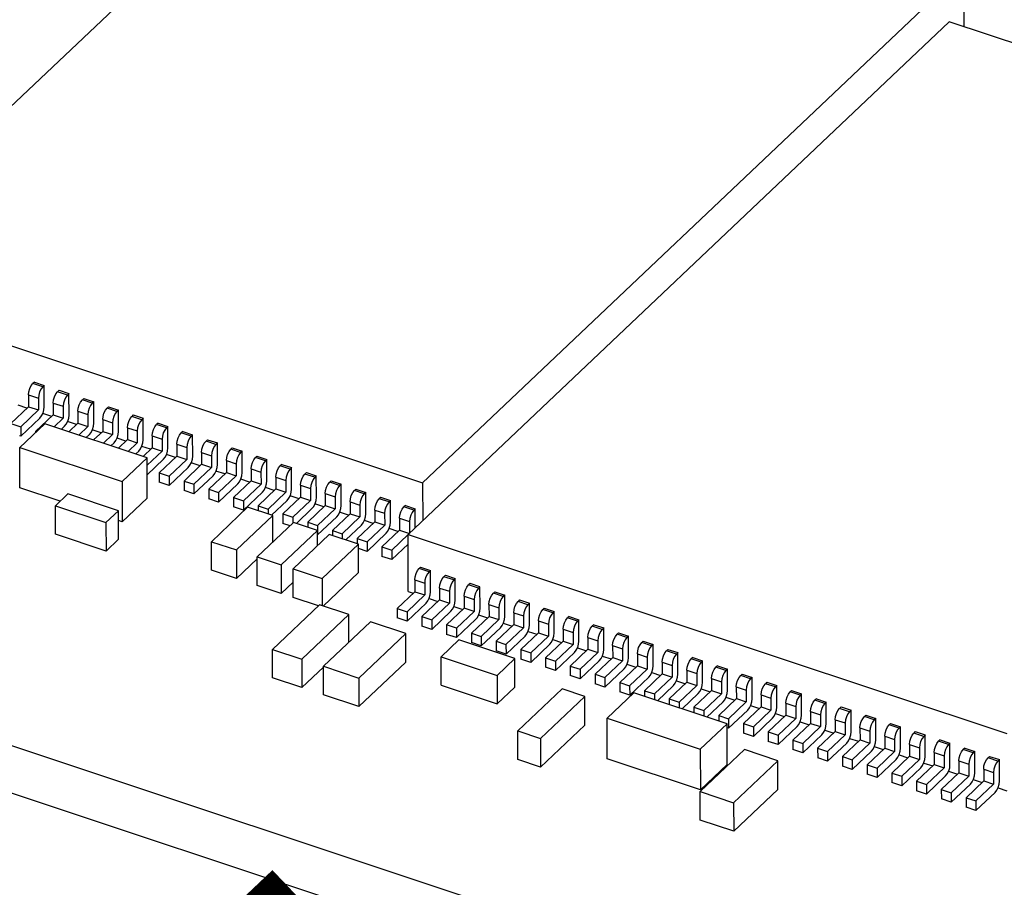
# Model space of a CAD drawing. Extents: x 0 to 1189, y 0 to 841.
# Tile 277 of 297: x 633.69 to 639.68, y 544.09 to 549.37. Entities that reach past the tile are written whole.
import ezdxf

# ---------------------------------------------------------------- set-up
doc = ezdxf.new("R2010")
doc.units = 0
doc.header["$LTSCALE"] = 65.395
doc.layers.get('0').update_dxf_attribs({"linetype": 'CONTINUOUS'})

msp = doc.modelspace()

# ---------------------------------------------------------------- linework, layer by layer
at = {"color": 7, "linetype": 'Continuous'}
for p, q in [((635.7947, 550.8789), (632.5047, 547.7608)), ((636.1453, 546.5495), (639.4354, 549.6676)), ((639.4354, 549.6676), (639.4361, 549.3239)), ((639.3477, 549.3534), (636.0577, 546.2353)), ((642.9883, 548.1421), (639.3477, 549.3534)), ((632.5047, 547.7608), (636.1453, 546.5495)), ((633.7838, 547.1617), (633.7749, 547.1532)), ((633.835, 547.1332), (633.7749, 547.1532)), ((633.7838, 547.1617), (633.844, 547.1417)), ((633.844, 547.1417), (633.835, 547.1332)), ((633.8443, 547.0114), (633.844, 547.1417)), ((633.9343, 547.1116), (633.9253, 547.1032)), ((633.9343, 547.1116), (633.9944, 547.0916)), ((633.7481, 547.0844), (633.7483, 547.012)), ((633.7481, 547.0844), (633.8083, 547.0644)), ((633.8083, 547.0644), (633.8085, 546.992)), ((633.9855, 547.0831), (633.9253, 547.1032)), ((633.9944, 547.0916), (633.9855, 547.0831)), ((633.9947, 546.9614), (633.9944, 547.0916)), ((634.0847, 547.0616), (634.0758, 547.0531)), ((634.1359, 547.0331), (634.0758, 547.0531)), ((634.0847, 547.0616), (634.1449, 547.0416)), ((633.7483, 547.012), (633.641, 546.9104)), ((633.7389, 547.0031), (633.6849, 547.0211)), ((633.8085, 546.992), (633.7012, 546.8903)), ((633.7483, 547.012), (633.8085, 546.992)), ((633.8986, 547.0343), (633.8987, 546.962)), ((633.8986, 547.0343), (633.9588, 547.0143)), ((633.9588, 547.0143), (633.9589, 546.942)), ((634.1449, 547.0416), (634.1359, 547.0331)), ((634.1451, 546.9113), (634.1449, 547.0416)), ((634.2351, 547.0115), (634.2262, 547.0031)), ((634.2864, 546.983), (634.2262, 547.0031)), ((634.2351, 547.0115), (634.2953, 546.9915)), ((634.2953, 546.9915), (634.2864, 546.983)), ((634.2956, 546.8613), (634.2953, 546.9915)), ((633.7013, 546.8325), (633.8175, 546.9426)), ((633.8987, 546.962), (633.7915, 546.8603)), ((633.8893, 546.9531), (633.8354, 546.971)), ((633.8987, 546.962), (633.9589, 546.942)), ((633.9589, 546.942), (633.9038, 546.8897)), ((634.049, 546.9843), (634.0492, 546.9119)), ((634.049, 546.9843), (634.1092, 546.9643)), ((634.1092, 546.9643), (634.1094, 546.8919)), ((634.1995, 546.9342), (634.1996, 546.8619)), ((634.1995, 546.9342), (634.2596, 546.9142)), ((634.3856, 546.9615), (634.3766, 546.953)), ((634.4368, 546.933), (634.3766, 546.953)), ((634.3856, 546.9615), (634.4457, 546.9415)), ((634.4457, 546.9415), (634.4368, 546.933)), ((634.446, 546.8112), (634.4457, 546.9415)), ((633.641, 546.9104), (633.7012, 546.8903)), ((633.8468, 546.9087), (633.6948, 546.7645)), ((633.7012, 546.8903), (633.7013, 546.8325)), ((634.47, 546.7013), (633.8468, 546.9087)), ((633.9491, 546.8746), (633.968, 546.8926)), ((634.0398, 546.903), (633.9858, 546.921)), ((634.0492, 546.9119), (633.994, 546.8597)), ((634.0492, 546.9119), (634.1094, 546.8919)), ((634.1094, 546.8919), (634.0542, 546.8396)), ((634.1902, 546.853), (634.1362, 546.8709)), ((634.2596, 546.9142), (634.2598, 546.8419)), ((634.3499, 546.8842), (634.3501, 546.8118)), ((634.3499, 546.8842), (634.4101, 546.8642)), ((634.536, 546.9114), (634.5271, 546.903)), ((634.5872, 546.8829), (634.5271, 546.903)), ((634.536, 546.9114), (634.5962, 546.8914)), ((634.5962, 546.8914), (634.5872, 546.8829)), ((634.5965, 546.7612), (634.5962, 546.8914)), ((633.7013, 546.8325), (633.6943, 546.8348)), ((633.7915, 546.8603), (633.7915, 546.8562)), ((633.7915, 546.8603), (633.7947, 546.8592)), ((634.0995, 546.8246), (634.1184, 546.8425)), ((634.1996, 546.8619), (634.1445, 546.8096)), ((634.1996, 546.8619), (634.2598, 546.8419)), ((634.2598, 546.8419), (634.2047, 546.7896)), ((634.3406, 546.8029), (634.2867, 546.8209)), ((634.3501, 546.8118), (634.2949, 546.7596)), ((634.3501, 546.8118), (634.4102, 546.7918)), ((634.4101, 546.8642), (634.4102, 546.7918)), ((634.5003, 546.8341), (634.5005, 546.7618)), ((634.5003, 546.8341), (634.5605, 546.8141)), ((634.5605, 546.8141), (634.5607, 546.7418)), ((634.6865, 546.8614), (634.6775, 546.8529)), ((634.7377, 546.8329), (634.6775, 546.8529)), ((634.6865, 546.8614), (634.7466, 546.8414)), ((634.7466, 546.8414), (634.7377, 546.8329)), ((634.7469, 546.7111), (634.7466, 546.8414)), ((634.8369, 546.8113), (634.828, 546.8029)), ((634.8369, 546.8113), (634.8971, 546.7913)), ((633.6953, 546.5185), (633.6948, 546.7645)), ((633.6948, 546.7645), (634.3179, 546.5572)), ((634.25, 546.7745), (634.2689, 546.7924)), ((634.4102, 546.7918), (634.3551, 546.7395)), ((634.4911, 546.7529), (634.4371, 546.7708)), ((634.5005, 546.7618), (634.4454, 546.7095)), ((634.5005, 546.7618), (634.5607, 546.7418)), ((634.6508, 546.7841), (634.6509, 546.7117)), ((634.6508, 546.7841), (634.711, 546.7641)), ((634.711, 546.7641), (634.7111, 546.6917)), ((634.8881, 546.7828), (634.828, 546.8029)), ((634.8971, 546.7913), (634.8881, 546.7828)), ((634.8973, 546.6611), (634.8971, 546.7913)), ((634.9873, 546.7613), (634.9784, 546.7528)), ((635.0386, 546.7328), (634.9784, 546.7528)), ((634.9873, 546.7613), (635.0475, 546.7413)), ((634.3179, 546.5572), (634.47, 546.7013)), ((634.4004, 546.7245), (634.4193, 546.7424)), ((634.4705, 546.4553), (634.47, 546.7013)), ((634.5607, 546.7418), (634.4701, 546.6559)), ((634.4702, 546.598), (634.5697, 546.6923)), ((634.6509, 546.7117), (634.5437, 546.61)), ((634.6415, 546.7028), (634.5876, 546.7208)), ((634.7111, 546.6917), (634.6038, 546.59)), ((634.6509, 546.7117), (634.7111, 546.6917)), ((634.8012, 546.734), (634.8014, 546.6617)), ((634.8012, 546.734), (634.8614, 546.714)), ((634.8614, 546.714), (634.8616, 546.6416)), ((635.0475, 546.7413), (635.0386, 546.7328)), ((635.0478, 546.611), (635.0475, 546.7413)), ((635.1378, 546.7112), (635.1288, 546.7028)), ((635.189, 546.6827), (635.1288, 546.7028)), ((635.1378, 546.7112), (635.1979, 546.6912)), ((635.1979, 546.6912), (635.189, 546.6827)), ((635.1982, 546.561), (635.1979, 546.6912)), ((634.604, 546.5321), (634.7202, 546.6423)), ((634.8014, 546.6617), (634.6941, 546.56)), ((634.792, 546.6528), (634.738, 546.6707)), ((634.8616, 546.6416), (634.7543, 546.54)), ((634.8014, 546.6617), (634.8616, 546.6416)), ((634.9517, 546.684), (634.9518, 546.6116)), ((634.9517, 546.684), (635.0118, 546.664)), ((635.0118, 546.664), (635.012, 546.5916)), ((635.1021, 546.6339), (635.1023, 546.5616)), ((635.1021, 546.6339), (635.1623, 546.6139)), ((635.2882, 546.6612), (635.2793, 546.6527)), ((635.3394, 546.6327), (635.2793, 546.6527)), ((635.2882, 546.6612), (635.3484, 546.6412)), ((635.3484, 546.6412), (635.3394, 546.6327)), ((635.3487, 546.5109), (635.3484, 546.6412)), ((634.5437, 546.61), (634.5438, 546.5522)), ((634.5437, 546.61), (634.6038, 546.59)), ((634.6038, 546.59), (634.604, 546.5321)), ((634.7544, 546.4821), (634.8706, 546.5922)), ((634.9518, 546.6116), (634.8445, 546.5099)), ((634.9424, 546.6027), (634.8884, 546.6207)), ((635.012, 546.5916), (634.9047, 546.4899)), ((634.9518, 546.6116), (635.012, 546.5916)), ((635.1623, 546.6139), (635.1624, 546.5415)), ((635.2525, 546.5839), (635.2527, 546.5115)), ((635.2525, 546.5839), (635.3127, 546.5638)), ((635.4386, 546.6111), (635.4297, 546.6026)), ((635.4899, 546.5826), (635.4297, 546.6026)), ((635.4386, 546.6111), (635.4988, 546.5911)), ((635.4988, 546.5911), (635.4899, 546.5826)), ((635.4991, 546.4609), (635.4988, 546.5911)), ((633.9414, 546.4367), (633.6953, 546.5185)), ((634.3179, 546.5572), (634.3185, 546.3112)), ((634.604, 546.5321), (634.5438, 546.5522)), ((634.6941, 546.56), (634.6942, 546.5021)), ((634.6941, 546.56), (634.7543, 546.54)), ((634.7543, 546.54), (634.7544, 546.4821)), ((634.9048, 546.432), (635.0211, 546.5422)), ((635.1023, 546.5616), (634.995, 546.4599)), ((635.0928, 546.5526), (635.0389, 546.5706)), ((635.1624, 546.5415), (635.0552, 546.4399)), ((635.1023, 546.5616), (635.1624, 546.5415)), ((635.2527, 546.5115), (635.1454, 546.4098)), ((635.2433, 546.5026), (635.1893, 546.5205)), ((635.2527, 546.5115), (635.3129, 546.4915)), ((635.3127, 546.5638), (635.3129, 546.4915)), ((635.403, 546.5338), (635.4031, 546.4615)), ((635.403, 546.5338), (635.4632, 546.5138)), ((635.4632, 546.5138), (635.4633, 546.4414)), ((635.5891, 546.5611), (635.5801, 546.5526)), ((635.6403, 546.5326), (635.5801, 546.5526)), ((635.5891, 546.5611), (635.6493, 546.541)), ((635.6493, 546.541), (635.6403, 546.5326)), ((635.6495, 546.4108), (635.6493, 546.541)), ((636.1453, 546.5495), (636.1458, 546.3188)), ((633.9883, 546.4812), (633.9129, 546.4098)), ((634.2947, 546.3793), (633.9883, 546.4812)), ((634.4705, 546.4553), (634.3185, 546.3112)), ((634.7544, 546.4821), (634.6942, 546.5021)), ((634.8445, 546.5099), (634.8447, 546.4521)), ((634.8445, 546.5099), (634.9047, 546.4899)), ((634.9048, 546.432), (634.8447, 546.4521)), ((634.9047, 546.4899), (634.9048, 546.432)), ((634.995, 546.4599), (634.9951, 546.402)), ((634.995, 546.4599), (635.0552, 546.4399)), ((635.0553, 546.382), (635.1715, 546.4921)), ((635.3129, 546.4915), (635.2056, 546.3898)), ((635.4031, 546.4615), (635.2959, 546.3598)), ((635.3937, 546.4525), (635.3398, 546.4705)), ((635.4031, 546.4615), (635.4633, 546.4414)), ((635.5534, 546.4838), (635.5536, 546.4114)), ((635.5534, 546.4838), (635.6136, 546.4637)), ((635.6136, 546.4637), (635.6138, 546.3914)), ((635.7395, 546.511), (635.7306, 546.5025)), ((635.7908, 546.4825), (635.7306, 546.5025)), ((635.7395, 546.511), (635.7997, 546.491)), ((635.7997, 546.491), (635.7908, 546.4825)), ((635.8, 546.3608), (635.7997, 546.491)), ((635.89, 546.461), (635.881, 546.4525)), ((635.9412, 546.4325), (635.881, 546.4525)), ((635.89, 546.461), (635.9501, 546.4409)), ((633.9133, 546.2361), (633.9129, 546.4098)), ((633.9129, 546.4098), (634.2193, 546.3078)), ((635.0812, 546.4004), (634.8604, 546.1911)), ((635.0553, 546.382), (634.9951, 546.402)), ((635.0552, 546.4399), (635.0553, 546.382)), ((635.2335, 546.3498), (635.0812, 546.4004)), ((635.1454, 546.4098), (635.1455, 546.379)), ((635.1454, 546.4098), (635.2056, 546.3898)), ((635.2268, 546.352), (635.3219, 546.4421)), ((635.4633, 546.4414), (635.356, 546.3398)), ((635.3773, 546.3019), (635.4724, 546.392)), ((635.5536, 546.4114), (635.4463, 546.3097)), ((635.5442, 546.4025), (635.4902, 546.4204)), ((635.5536, 546.4114), (635.6138, 546.3914)), ((635.7039, 546.4337), (635.704, 546.3614)), ((635.7039, 546.4337), (635.764, 546.4137)), ((635.764, 546.4137), (635.7642, 546.3413)), ((635.9501, 546.4409), (635.9412, 546.4325)), ((635.9504, 546.3107), (635.9501, 546.4409)), ((636.0404, 546.4109), (636.0315, 546.4024)), ((636.0916, 546.3824), (636.0315, 546.4024)), ((636.0404, 546.4109), (636.1006, 546.3909)), ((634.2193, 546.3078), (634.2947, 546.3793)), ((634.2951, 546.2056), (634.2947, 546.3793)), ((635.0126, 546.1405), (635.2335, 546.3498)), ((635.2056, 546.3898), (635.2057, 546.359)), ((635.2338, 546.1876), (635.2335, 546.3498)), ((635.2959, 546.3598), (635.296, 546.3019)), ((635.2959, 546.3598), (635.356, 546.3398)), ((635.356, 546.3398), (635.3561, 546.3035)), ((635.6138, 546.3914), (635.5065, 546.2897)), ((635.5066, 546.2318), (635.6228, 546.342)), ((635.704, 546.3614), (635.5967, 546.2597)), ((635.6946, 546.3524), (635.6406, 546.3704)), ((635.7642, 546.3413), (635.6569, 546.2397)), ((635.704, 546.3614), (635.7642, 546.3413)), ((635.8543, 546.3837), (635.8545, 546.3113)), ((635.8543, 546.3837), (635.9145, 546.3636)), ((635.9145, 546.3636), (635.9146, 546.2913)), ((636.0047, 546.3336), (636.0049, 546.2613)), ((636.0047, 546.3336), (636.0649, 546.3136)), ((636.1006, 546.3909), (636.0916, 546.3824)), ((636.1008, 546.2762), (636.1006, 546.3909)), ((634.2193, 546.3078), (634.2197, 546.1342)), ((634.3185, 546.3112), (634.2949, 546.3191)), ((635.3604, 546.3075), (635.1395, 546.0982)), ((635.3392, 546.2875), (635.296, 546.3019)), ((635.5054, 546.2593), (635.3604, 546.3075)), ((635.4463, 546.3097), (635.4464, 546.2789)), ((635.4463, 546.3097), (635.5065, 546.2897)), ((635.5065, 546.2897), (635.5066, 546.2318)), ((635.6782, 546.2018), (635.7733, 546.2919)), ((635.8545, 546.3113), (635.7472, 546.2096)), ((635.845, 546.3024), (635.7911, 546.3203)), ((635.9146, 546.2913), (635.8074, 546.1896)), ((635.8545, 546.3113), (635.9146, 546.2913)), ((636.0649, 546.3136), (636.0651, 546.2412)), ((634.2197, 546.1342), (633.9133, 546.2361)), ((635.2846, 546.05), (635.5054, 546.2593)), ((635.5779, 546.2352), (635.357, 546.0259)), ((635.5056, 546.1667), (635.5054, 546.2593)), ((635.7546, 546.1764), (635.5779, 546.2352)), ((635.5967, 546.2597), (635.5968, 546.2289)), ((635.5967, 546.2597), (635.6569, 546.2397)), ((635.6569, 546.2397), (635.657, 546.2089)), ((635.8075, 546.1317), (635.9237, 546.2419)), ((636.0049, 546.2613), (635.8976, 546.1596)), ((635.9955, 546.2523), (635.9415, 546.2703)), ((636.0582, 546.2347), (635.9578, 546.1396)), ((636.0049, 546.2613), (636.0651, 546.2412)), ((636.0584, 545.888), (636.0577, 546.2353)), ((636.0577, 546.2353), (639.6983, 545.024)), ((634.2951, 546.2056), (634.2197, 546.1342)), ((634.8608, 546.0174), (634.8604, 546.1911)), ((634.8604, 546.1911), (635.0126, 546.1405)), ((635.5338, 545.9671), (635.7546, 546.1764)), ((635.7472, 546.2096), (635.7472, 546.1788)), ((635.7472, 546.2096), (635.8074, 546.1896)), ((635.755, 546.0027), (635.7546, 546.1764)), ((635.8074, 546.1896), (635.8075, 546.1317)), ((635.8976, 546.1596), (635.8977, 546.1017)), ((635.8976, 546.1596), (635.9578, 546.1396)), ((635.9579, 546.0817), (636.0578, 546.1763)), ((635.0126, 546.1405), (635.013, 545.9668)), ((635.1399, 545.9246), (635.1395, 546.0982)), ((635.1395, 546.0982), (635.2846, 546.05)), ((635.8075, 546.1317), (635.7547, 546.1493)), ((635.9579, 546.0817), (635.8977, 546.1017)), ((635.9578, 546.1396), (635.9579, 546.0817)), ((635.1395, 546.0867), (635.013, 545.9668)), ((635.2846, 546.05), (635.2849, 545.8763)), ((636.1333, 546.0366), (636.1243, 546.0281)), ((636.1333, 546.0366), (636.1934, 546.0166)), ((635.013, 545.9668), (634.8608, 546.0174)), ((635.3574, 545.8522), (635.357, 546.0259)), ((635.357, 546.0259), (635.5338, 545.9671)), ((635.755, 546.0027), (635.5404, 545.7993)), ((636.1845, 546.0081), (636.1243, 546.0281)), ((636.1934, 546.0166), (636.1845, 546.0081)), ((636.1937, 545.8863), (636.1934, 546.0166)), ((636.2837, 545.9865), (636.2748, 545.9781)), ((636.3349, 545.9581), (636.2748, 545.9781)), ((636.2837, 545.9865), (636.3439, 545.9665)), ((630.6767, 545.9385), (639.658, 542.9504)), ((635.2849, 545.8763), (635.1399, 545.9246)), ((635.3572, 545.9448), (635.2849, 545.8763)), ((635.5338, 545.9671), (635.5341, 545.8014)), ((636.0976, 545.9593), (636.0977, 545.8869)), ((636.0976, 545.9593), (636.1578, 545.9393)), ((636.1578, 545.9393), (636.1579, 545.8669)), ((636.3439, 545.9665), (636.3349, 545.9581)), ((636.3442, 545.8363), (636.3439, 545.9665)), ((636.4341, 545.9365), (636.4252, 545.928)), ((636.4854, 545.908), (636.4252, 545.928)), ((636.4943, 545.9165), (636.4341, 545.9365)), ((636.4943, 545.9165), (636.4854, 545.908)), ((636.4946, 545.7862), (636.4943, 545.9165)), ((636.0977, 545.8869), (635.9905, 545.7853)), ((636.1579, 545.8669), (636.0506, 545.7652)), ((636.0584, 545.888), (636.0883, 545.878)), ((636.0977, 545.8869), (636.1579, 545.8669)), ((636.248, 545.9092), (636.2482, 545.8369)), ((636.248, 545.9092), (636.3082, 545.8892)), ((636.3082, 545.8892), (636.3084, 545.8169)), ((636.3985, 545.8592), (636.3986, 545.7868)), ((636.3985, 545.8592), (636.4586, 545.8392)), ((636.5846, 545.8864), (636.5756, 545.878)), ((636.6358, 545.8579), (636.5756, 545.878)), ((636.5846, 545.8864), (636.6448, 545.8664)), ((636.6448, 545.8664), (636.6358, 545.8579)), ((636.645, 545.7362), (636.6448, 545.8664)), ((635.5176, 545.8069), (635.2321, 545.5363)), ((635.5113, 545.801), (635.3574, 545.8522)), ((635.6959, 545.7476), (635.5176, 545.8069)), ((636.0508, 545.7074), (636.167, 545.8175)), ((636.2482, 545.8369), (636.1409, 545.7352)), ((636.1848, 545.8459), (636.2388, 545.828)), ((636.3084, 545.8169), (636.2011, 545.7152)), ((636.2482, 545.8369), (636.3084, 545.8169)), ((636.3352, 545.7959), (636.3892, 545.7779)), ((636.4586, 545.8392), (636.4588, 545.7668)), ((636.5489, 545.8091), (636.5491, 545.7368)), ((636.5489, 545.8091), (636.6091, 545.7891)), ((636.735, 545.8364), (636.7261, 545.8279)), ((636.7862, 545.8079), (636.7261, 545.8279)), ((636.735, 545.8364), (636.7952, 545.8164)), ((636.7952, 545.8164), (636.7862, 545.8079)), ((636.7955, 545.6861), (636.7952, 545.8164)), ((635.4104, 545.477), (635.6959, 545.7476)), ((635.6963, 545.5789), (635.6959, 545.7476)), ((635.9905, 545.7853), (635.9906, 545.7274)), ((635.9905, 545.7853), (636.0506, 545.7652)), ((636.0506, 545.7652), (636.0508, 545.7074)), ((636.1409, 545.7352), (636.141, 545.6773)), ((636.1409, 545.7352), (636.2011, 545.7152)), ((636.2012, 545.6573), (636.3174, 545.7675)), ((636.3986, 545.7868), (636.2913, 545.6852)), ((636.4588, 545.7668), (636.3515, 545.6651)), ((636.4588, 545.7668), (636.3986, 545.7868)), ((636.5491, 545.7368), (636.4418, 545.6351)), ((636.4857, 545.7458), (636.5397, 545.7279)), ((636.5491, 545.7368), (636.6092, 545.7168)), ((636.6091, 545.7891), (636.6092, 545.7168)), ((636.6993, 545.7591), (636.6995, 545.6867)), ((636.6993, 545.7591), (636.7595, 545.7391)), ((636.7595, 545.7391), (636.7597, 545.6667)), ((636.8855, 545.7863), (636.8765, 545.7779)), ((636.9367, 545.7578), (636.8765, 545.7779)), ((636.8855, 545.7863), (636.9456, 545.7663)), ((636.9456, 545.7663), (636.9367, 545.7578)), ((636.9459, 545.6361), (636.9456, 545.7663)), ((637.0359, 545.7363), (637.027, 545.7278)), ((637.0359, 545.7363), (637.0961, 545.7163)), ((635.8279, 545.7037), (635.5424, 545.4331)), ((636.0428, 545.6322), (635.8279, 545.7037)), ((636.0508, 545.7074), (635.9906, 545.7274)), ((636.2012, 545.6573), (636.141, 545.6773)), ((636.2011, 545.7152), (636.2012, 545.6573)), ((636.2913, 545.6852), (636.2915, 545.6273)), ((636.3515, 545.6651), (636.2913, 545.6852)), ((636.3516, 545.6073), (636.4679, 545.7174)), ((636.6092, 545.7168), (636.502, 545.6151)), ((636.6995, 545.6867), (636.5922, 545.5851)), ((636.6361, 545.6958), (636.6901, 545.6778)), ((636.6995, 545.6867), (636.7597, 545.6667)), ((636.8498, 545.709), (636.8499, 545.6367)), ((636.8498, 545.709), (636.91, 545.689)), ((636.91, 545.689), (636.9101, 545.6167)), ((637.0871, 545.7078), (637.027, 545.7278)), ((637.0961, 545.7163), (637.0871, 545.7078)), ((637.0964, 545.586), (637.0961, 545.7163)), ((637.1863, 545.6862), (637.1774, 545.6778)), ((637.2376, 545.6577), (637.1774, 545.6778)), ((637.1863, 545.6862), (637.2465, 545.6662)), ((639.6586, 542.6609), (630.6774, 545.649)), ((635.7573, 545.3616), (636.0428, 545.6322)), ((636.0432, 545.4585), (636.0428, 545.6322)), ((636.3516, 545.6073), (636.2915, 545.6273)), ((636.3515, 545.6651), (636.3516, 545.6073)), ((636.4418, 545.6351), (636.4419, 545.5772)), ((636.4418, 545.6351), (636.502, 545.6151)), ((636.502, 545.6151), (636.5021, 545.5572)), ((636.5021, 545.5572), (636.6183, 545.6674)), ((636.7597, 545.6667), (636.6524, 545.565)), ((636.6525, 545.5071), (636.7687, 545.6173)), ((636.8499, 545.6367), (636.7427, 545.535)), ((636.7866, 545.6457), (636.8405, 545.6278)), ((636.9101, 545.6167), (636.8028, 545.515)), ((636.8499, 545.6367), (636.9101, 545.6167)), ((637.0002, 545.659), (637.0004, 545.5866)), ((637.0002, 545.659), (637.0604, 545.639)), ((637.0604, 545.639), (637.0606, 545.5666)), ((637.2465, 545.6662), (637.2376, 545.6577)), ((637.2468, 545.536), (637.2465, 545.6662)), ((637.3368, 545.6362), (637.3278, 545.6277)), ((637.388, 545.6077), (637.3278, 545.6277)), ((637.3368, 545.6362), (637.3969, 545.6162)), ((637.3969, 545.6162), (637.388, 545.6077)), ((637.3972, 545.4859), (637.3969, 545.6162)), ((636.3657, 545.5937), (636.2579, 545.4916)), ((636.7068, 545.4802), (636.3657, 545.5937)), ((636.5021, 545.5572), (636.4419, 545.5772)), ((636.5922, 545.5851), (636.5923, 545.5272)), ((636.5922, 545.5851), (636.6524, 545.565)), ((636.6524, 545.565), (636.6525, 545.5071)), ((636.803, 545.4571), (636.9192, 545.5672)), ((637.0004, 545.5866), (636.8931, 545.4849)), ((636.937, 545.5957), (636.991, 545.5777)), ((637.0606, 545.5666), (636.9533, 545.4649)), ((637.0004, 545.5866), (637.0606, 545.5666)), ((637.1507, 545.6089), (637.1508, 545.5366)), ((637.1507, 545.6089), (637.2108, 545.5889)), ((637.2108, 545.5889), (637.211, 545.5166)), ((637.3011, 545.5589), (637.3013, 545.4865)), ((637.3011, 545.5589), (637.3613, 545.5389)), ((637.4872, 545.5861), (637.4783, 545.5777)), ((637.5384, 545.5576), (637.4783, 545.5777)), ((637.4872, 545.5861), (637.5474, 545.5661)), ((637.5474, 545.5661), (637.5384, 545.5576)), ((637.5477, 545.4359), (637.5474, 545.5661)), ((635.2325, 545.3627), (635.2321, 545.5363)), ((635.2321, 545.5363), (635.4104, 545.477)), ((636.6525, 545.5071), (636.5923, 545.5272)), ((636.7427, 545.535), (636.7428, 545.4771)), ((636.7427, 545.535), (636.8028, 545.515)), ((636.8028, 545.515), (636.803, 545.4571)), ((636.9534, 545.407), (637.0696, 545.5172)), ((637.1508, 545.5366), (637.0435, 545.4349)), ((637.0874, 545.5456), (637.1414, 545.5277)), ((637.211, 545.5166), (637.1037, 545.4149)), ((637.1508, 545.5366), (637.211, 545.5166)), ((637.2379, 545.4956), (637.2919, 545.4776)), ((637.3613, 545.5389), (637.3614, 545.4665)), ((637.4515, 545.5088), (637.4517, 545.4365)), ((637.4515, 545.5088), (637.5117, 545.4888)), ((637.6377, 545.5361), (637.6287, 545.5276)), ((637.6889, 545.5076), (637.6287, 545.5276)), ((637.6377, 545.5361), (637.6978, 545.5161)), ((637.6978, 545.5161), (637.6889, 545.5076)), ((637.6981, 545.3858), (637.6978, 545.5161)), ((635.4104, 545.477), (635.4108, 545.3034)), ((636.0432, 545.4585), (635.7577, 545.1879)), ((636.2583, 545.318), (636.2579, 545.4916)), ((636.2579, 545.4916), (636.5991, 545.3781)), ((636.5991, 545.3781), (636.7068, 545.4802)), ((636.7072, 545.3066), (636.7068, 545.4802)), ((636.803, 545.4571), (636.7428, 545.4771)), ((636.8931, 545.4849), (636.8932, 545.4271)), ((636.8931, 545.4849), (636.9533, 545.4649)), ((636.9533, 545.4649), (636.9534, 545.407)), ((637.0435, 545.4349), (637.0437, 545.377)), ((637.0435, 545.4349), (637.1037, 545.4149)), ((637.1038, 545.357), (637.2201, 545.4671)), ((637.3013, 545.4865), (637.194, 545.3848)), ((637.3614, 545.4665), (637.2542, 545.3648)), ((637.3013, 545.4865), (637.3614, 545.4665)), ((637.4517, 545.4365), (637.3444, 545.3348)), ((637.3883, 545.4455), (637.4423, 545.4275)), ((637.4517, 545.4365), (637.5119, 545.4164)), ((637.5117, 545.4888), (637.5119, 545.4164)), ((637.602, 545.4588), (637.6021, 545.3864)), ((637.602, 545.4588), (637.6622, 545.4388)), ((637.6622, 545.4388), (637.6623, 545.3664)), ((637.7881, 545.486), (637.7792, 545.4776)), ((637.8393, 545.4575), (637.7792, 545.4776)), ((637.7881, 545.486), (637.8483, 545.466)), ((637.8483, 545.466), (637.8393, 545.4575)), ((637.8485, 545.3358), (637.8483, 545.466)), ((637.9385, 545.436), (637.9296, 545.4275)), ((637.9385, 545.436), (637.9987, 545.416)), ((635.5424, 545.4281), (635.4108, 545.3034)), ((635.5428, 545.2594), (635.5424, 545.4331)), ((635.5424, 545.4331), (635.7573, 545.3616)), ((636.5991, 545.3781), (636.5994, 545.2045)), ((636.9534, 545.407), (636.8932, 545.4271)), ((637.1038, 545.357), (637.0437, 545.377)), ((637.1037, 545.4149), (637.1038, 545.357)), ((637.194, 545.3848), (637.1941, 545.327)), ((637.194, 545.3848), (637.2542, 545.3648)), ((637.2543, 545.3069), (637.3705, 545.4171)), ((637.5119, 545.4164), (637.4046, 545.3148)), ((637.6021, 545.3864), (637.4949, 545.2847)), ((637.5388, 545.3955), (637.5927, 545.3775)), ((637.6021, 545.3864), (637.6623, 545.3664)), ((637.7524, 545.4087), (637.7526, 545.3364)), ((637.7524, 545.4087), (637.8126, 545.3887)), ((637.8126, 545.3887), (637.8128, 545.3163)), ((637.9898, 545.4075), (637.9296, 545.4275)), ((637.9987, 545.416), (637.9898, 545.4075)), ((637.999, 545.2857), (637.9987, 545.416)), ((638.089, 545.3859), (638.08, 545.3774)), ((638.1402, 545.3574), (638.08, 545.3774)), ((638.089, 545.3859), (638.1491, 545.3659)), ((635.4108, 545.3034), (635.2325, 545.3627)), ((635.7573, 545.3616), (635.7577, 545.1879)), ((636.2583, 545.318), (636.5994, 545.2045)), ((637.2543, 545.3069), (637.1941, 545.327)), ((637.2542, 545.3648), (637.2543, 545.3069)), ((637.3444, 545.3348), (637.3445, 545.2769)), ((637.3444, 545.3348), (637.4046, 545.3148)), ((637.4046, 545.3148), (637.4047, 545.2569)), ((637.4047, 545.2569), (637.5209, 545.367)), ((637.6623, 545.3664), (637.555, 545.2647)), ((637.5731, 545.2239), (637.6714, 545.317)), ((637.7526, 545.3364), (637.6453, 545.2347)), ((637.6892, 545.3454), (637.7432, 545.3274)), ((637.8128, 545.3163), (637.7055, 545.2147)), ((637.7526, 545.3364), (637.8128, 545.3163)), ((637.9029, 545.3587), (637.903, 545.2863)), ((637.9029, 545.3587), (637.963, 545.3386)), ((637.963, 545.3386), (637.9632, 545.2663)), ((638.1491, 545.3659), (638.1402, 545.3574)), ((638.1494, 545.2357), (638.1491, 545.3659)), ((638.2394, 545.3359), (638.2305, 545.3274)), ((638.2906, 545.3074), (638.2305, 545.3274)), ((638.2394, 545.3359), (638.2996, 545.3158)), ((638.2996, 545.3158), (638.2906, 545.3074)), ((638.2999, 545.1856), (638.2996, 545.3158)), ((635.7577, 545.1879), (635.5428, 545.2594)), ((636.7072, 545.3066), (636.5994, 545.2045)), ((636.9935, 545.2952), (636.7241, 545.0399)), ((637.1311, 545.2494), (636.9935, 545.2952)), ((637.4303, 545.2714), (637.2674, 545.117)), ((637.4047, 545.2569), (637.3445, 545.2769)), ((637.9969, 545.0829), (637.4303, 545.2714)), ((637.4949, 545.2847), (637.4949, 545.2499)), ((637.4949, 545.2847), (637.555, 545.2647)), ((637.555, 545.2647), (637.5551, 545.2299)), ((637.7236, 545.1738), (637.8218, 545.2669)), ((637.903, 545.2863), (637.7957, 545.1846)), ((637.8396, 545.2953), (637.8936, 545.2774)), ((637.9632, 545.2663), (637.8559, 545.1646)), ((637.903, 545.2863), (637.9632, 545.2663)), ((638.0533, 545.3086), (638.0535, 545.2363)), ((638.0533, 545.3086), (638.1135, 545.2886)), ((638.1135, 545.2886), (638.1136, 545.2162)), ((638.2037, 545.2586), (638.2039, 545.1862)), ((638.2037, 545.2586), (638.2639, 545.2385)), ((638.3899, 545.2858), (638.3809, 545.2773)), ((638.4411, 545.2573), (638.3809, 545.2773)), ((638.3899, 545.2858), (638.45, 545.2658)), ((638.45, 545.2658), (638.4411, 545.2573)), ((638.4503, 545.1356), (638.45, 545.2658)), ((636.8618, 544.9941), (637.1311, 545.2494)), ((637.1315, 545.0757), (637.1311, 545.2494)), ((637.6453, 545.2347), (637.6454, 545.1998)), ((637.6453, 545.2347), (637.7055, 545.2147)), ((637.7055, 545.2147), (637.7055, 545.1798)), ((637.874, 545.1238), (637.9723, 545.2169)), ((638.0535, 545.2363), (637.9462, 545.1346)), ((637.9901, 545.2453), (638.044, 545.2273)), ((638.1136, 545.2162), (638.0064, 545.1146)), ((638.0535, 545.2363), (638.1136, 545.2162)), ((638.1405, 545.1952), (638.1945, 545.1773)), ((638.2639, 545.2385), (638.2641, 545.1662)), ((638.3542, 545.2085), (638.3543, 545.1362)), ((638.3542, 545.2085), (638.4144, 545.1885)), ((638.5403, 545.2358), (638.5314, 545.2273)), ((638.5915, 545.2073), (638.5314, 545.2273)), ((638.5403, 545.2358), (638.6005, 545.2157)), ((638.6005, 545.2157), (638.5915, 545.2073)), ((638.6007, 545.0855), (638.6005, 545.2157)), ((637.7957, 545.1846), (637.7958, 545.1498)), ((637.7957, 545.1846), (637.8559, 545.1646)), ((637.8559, 545.1646), (637.856, 545.1298)), ((637.9462, 545.1346), (637.9463, 545.0997)), ((637.9462, 545.1346), (638.0064, 545.1146)), ((638.0065, 545.0567), (638.1227, 545.1668)), ((638.2039, 545.1862), (638.0966, 545.0845)), ((638.2641, 545.1662), (638.1568, 545.0645)), ((638.2039, 545.1862), (638.2641, 545.1662)), ((638.3543, 545.1362), (638.2471, 545.0345)), ((638.291, 545.1452), (638.3449, 545.1272)), ((638.3543, 545.1362), (638.4145, 545.1161)), ((638.4144, 545.1885), (638.4145, 545.1161)), ((638.5046, 545.1585), (638.5048, 545.0861)), ((638.5046, 545.1585), (638.5648, 545.1384)), ((638.5648, 545.1384), (638.565, 545.0661)), ((638.6907, 545.1857), (638.6818, 545.1772)), ((638.742, 545.1572), (638.6818, 545.1772)), ((638.6907, 545.1857), (638.7509, 545.1657)), ((638.7509, 545.1657), (638.742, 545.1572)), ((638.7512, 545.0355), (638.7509, 545.1657)), ((638.8412, 545.1357), (638.8322, 545.1272)), ((638.8412, 545.1357), (638.9013, 545.1156)), ((637.1315, 545.0757), (636.8622, 544.8205)), ((637.268, 544.871), (637.2674, 545.117)), ((637.2674, 545.117), (637.834, 544.9285)), ((637.834, 544.9285), (637.9969, 545.0829)), ((637.9974, 544.8369), (637.9969, 545.0829)), ((638.0064, 545.1146), (638.0065, 545.0567)), ((638.0966, 545.0845), (638.0967, 545.0266)), ((638.0966, 545.0845), (638.1568, 545.0645)), ((638.1569, 545.0066), (638.2731, 545.1168)), ((638.4145, 545.1161), (638.3072, 545.0145)), ((638.5048, 545.0861), (638.3975, 544.9844)), ((638.4414, 545.0951), (638.4954, 545.0772)), ((638.5048, 545.0861), (638.565, 545.0661)), ((638.6551, 545.1084), (638.6552, 545.0361)), ((638.6551, 545.1084), (638.7152, 545.0884)), ((638.7152, 545.0884), (638.7154, 545.016)), ((638.8924, 545.1072), (638.8322, 545.1272)), ((638.9013, 545.1156), (638.8924, 545.1072)), ((638.9016, 544.9854), (638.9013, 545.1156)), ((638.9916, 545.0856), (638.9827, 545.0771)), ((639.0428, 545.0571), (638.9827, 545.0771)), ((638.9916, 545.0856), (639.0518, 545.0656)), ((636.7245, 544.8663), (636.7241, 545.0399)), ((636.7241, 545.0399), (636.8618, 544.9941)), ((638.0065, 545.0567), (637.9969, 545.0599)), ((638.1569, 545.0066), (638.0967, 545.0266)), ((638.1568, 545.0645), (638.1569, 545.0066)), ((638.2471, 545.0345), (638.2472, 544.9766)), ((638.2471, 545.0345), (638.3072, 545.0145)), ((638.3072, 545.0145), (638.3074, 544.9566)), ((638.3074, 544.9566), (638.4236, 545.0667)), ((638.565, 545.0661), (638.4577, 544.9644)), ((638.4578, 544.9065), (638.574, 545.0167)), ((638.6552, 545.0361), (638.5479, 544.9344)), ((638.5918, 545.0451), (638.6458, 545.0271)), ((638.7154, 545.016), (638.6081, 544.9144)), ((638.6552, 545.0361), (638.7154, 545.016)), ((638.8055, 545.0584), (638.8057, 544.986)), ((638.8055, 545.0584), (638.8657, 545.0383)), ((638.8657, 545.0383), (638.8658, 544.966)), ((639.0518, 545.0656), (639.0428, 545.0571)), ((639.0521, 544.9354), (639.0518, 545.0656)), ((639.142, 545.0356), (639.1331, 545.0271)), ((639.1933, 545.0071), (639.1331, 545.0271)), ((639.142, 545.0356), (639.2022, 545.0155)), ((639.2022, 545.0155), (639.1933, 545.0071)), ((639.2025, 544.8853), (639.2022, 545.0155)), ((636.8618, 544.9941), (636.8622, 544.8205)), ((638.3074, 544.9566), (638.2472, 544.9766)), ((638.3975, 544.9844), (638.3976, 544.9265)), ((638.3975, 544.9844), (638.4577, 544.9644)), ((638.4577, 544.9644), (638.4578, 544.9065)), ((638.6082, 544.8565), (638.7245, 544.9666)), ((638.8057, 544.986), (638.6984, 544.8843)), ((638.7423, 544.995), (638.7962, 544.9771)), ((638.8658, 544.966), (638.7586, 544.8643)), ((638.8057, 544.986), (638.8658, 544.966)), ((638.9559, 545.0083), (638.9561, 544.936)), ((638.9559, 545.0083), (639.0161, 544.9883)), ((639.0161, 544.9883), (639.0163, 544.9159)), ((639.1064, 544.9583), (639.1065, 544.8859)), ((639.1064, 544.9583), (639.1666, 544.9382)), ((639.2925, 544.9855), (639.2835, 544.977)), ((639.3437, 544.957), (639.2835, 544.977)), ((639.2925, 544.9855), (639.3527, 544.9655)), ((639.3527, 544.9655), (639.3437, 544.957)), ((639.3529, 544.8352), (639.3527, 544.9655)), ((638.1025, 544.9262), (637.8331, 544.671)), ((637.834, 544.9285), (637.8345, 544.6825)), ((638.3062, 544.8584), (638.1025, 544.9262)), ((638.4578, 544.9065), (638.3976, 544.9265)), ((638.5479, 544.9344), (638.5481, 544.8765)), ((638.5479, 544.9344), (638.6081, 544.9144)), ((638.6081, 544.9144), (638.6082, 544.8565)), ((638.7587, 544.8064), (638.8749, 544.9166)), ((638.9561, 544.936), (638.8488, 544.8343)), ((638.8927, 544.945), (638.9467, 544.927)), ((639.0163, 544.9159), (638.909, 544.8143)), ((638.9561, 544.936), (639.0163, 544.9159)), ((639.0432, 544.8949), (639.0971, 544.877)), ((639.1666, 544.9382), (639.1667, 544.8659)), ((639.2568, 544.9082), (639.257, 544.8358)), ((639.2568, 544.9082), (639.317, 544.8882)), ((639.4429, 544.9355), (639.434, 544.927)), ((639.4942, 544.907), (639.434, 544.927)), ((639.4429, 544.9355), (639.5031, 544.9154)), ((639.5031, 544.9154), (639.4942, 544.907)), ((639.5034, 544.7852), (639.5031, 544.9154)), ((636.8622, 544.8205), (636.7245, 544.8663)), ((637.8345, 544.6825), (637.268, 544.871)), ((637.9974, 544.8369), (637.8345, 544.6825)), ((638.0368, 544.6032), (638.3062, 544.8584)), ((638.3066, 544.6848), (638.3062, 544.8584)), ((638.6082, 544.8565), (638.5481, 544.8765)), ((638.6984, 544.8843), (638.6985, 544.8264)), ((638.6984, 544.8843), (638.7586, 544.8643)), ((638.7586, 544.8643), (638.7587, 544.8064)), ((638.9091, 544.7564), (639.0253, 544.8665)), ((639.1065, 544.8859), (638.9993, 544.7842)), ((639.1667, 544.8659), (639.0594, 544.7642)), ((639.1065, 544.8859), (639.1667, 544.8659)), ((639.257, 544.8358), (639.1497, 544.7342)), ((639.1936, 544.8449), (639.2476, 544.8269)), ((639.257, 544.8358), (639.3172, 544.8158)), ((639.317, 544.8882), (639.3172, 544.8158)), ((639.4073, 544.8581), (639.4074, 544.7858)), ((639.4073, 544.8581), (639.4674, 544.8381)), ((639.4674, 544.8381), (639.4676, 544.7658)), ((639.5934, 544.8854), (639.5844, 544.8769)), ((639.6446, 544.8569), (639.5844, 544.8769)), ((639.5934, 544.8854), (639.6535, 544.8654)), ((639.6535, 544.8654), (639.6446, 544.8569)), ((639.6538, 544.7351), (639.6535, 544.8654)), ((638.7587, 544.8064), (638.6985, 544.8264)), ((638.8488, 544.8343), (638.8489, 544.7764)), ((638.8488, 544.8343), (638.909, 544.8143)), ((638.9091, 544.7564), (638.8489, 544.7764)), ((638.909, 544.8143), (638.9091, 544.7564)), ((638.9993, 544.7842), (638.9994, 544.7263)), ((638.9993, 544.7842), (639.0594, 544.7642)), ((639.0596, 544.7063), (639.1758, 544.8165)), ((639.3172, 544.8158), (639.2099, 544.7141)), ((639.4074, 544.7858), (639.3001, 544.6841)), ((639.344, 544.7948), (639.398, 544.7769)), ((639.4074, 544.7858), (639.4676, 544.7658)), ((639.5577, 544.8081), (639.5579, 544.7357)), ((639.5577, 544.8081), (639.6179, 544.7881)), ((639.6179, 544.7881), (639.618, 544.7157)), ((639.0596, 544.7063), (638.9994, 544.7263)), ((639.0594, 544.7642), (639.0596, 544.7063)), ((639.1497, 544.7342), (639.1498, 544.6763)), ((639.1497, 544.7342), (639.2099, 544.7141)), ((639.21, 544.6563), (639.3262, 544.7664)), ((639.4676, 544.7658), (639.3603, 544.6641)), ((639.3604, 544.6062), (639.4767, 544.7164)), ((639.5579, 544.7357), (639.4506, 544.6341)), ((639.4945, 544.7448), (639.5484, 544.7268)), ((639.618, 544.7157), (639.5108, 544.614)), ((639.5579, 544.7357), (639.618, 544.7157)), ((637.8335, 544.4973), (637.8331, 544.671)), ((637.8331, 544.671), (638.0368, 544.6032)), ((638.3066, 544.6848), (638.0372, 544.4295)), ((639.21, 544.6563), (639.1498, 544.6763)), ((639.2099, 544.7141), (639.21, 544.6563)), ((639.3001, 544.6841), (639.3003, 544.6262)), ((639.3001, 544.6841), (639.3603, 544.6641)), ((639.3603, 544.6641), (639.3604, 544.6062)), ((639.5109, 544.5562), (639.6271, 544.6663)), ((639.6449, 544.6947), (639.6991, 544.6767)), ((638.0368, 544.6032), (638.0372, 544.4295)), ((639.3604, 544.6062), (639.3003, 544.6262)), ((639.4506, 544.6341), (639.4507, 544.5762)), ((639.4506, 544.6341), (639.5108, 544.614)), ((639.5108, 544.614), (639.5109, 544.5562)), ((639.5109, 544.5562), (639.4507, 544.5762)), ((638.0372, 544.4295), (637.8335, 544.4973))]:
    msp.add_line(p, q, dxfattribs=at)
for points in [[(633.7481, 547.0844), (633.7502, 547.1031), (633.7559, 547.1225), (633.7645, 547.1401), (633.7749, 547.1532)], [(633.835, 547.1332), (633.8247, 547.12), (633.8161, 547.1025), (633.8104, 547.0831), (633.8083, 547.0644)], [(633.8986, 547.0343), (633.9006, 547.053), (633.9064, 547.0725), (633.915, 547.09), (633.9253, 547.1032)], [(633.9855, 547.0831), (633.9752, 547.07), (633.9666, 547.0525), (633.9608, 547.033), (633.9588, 547.0143)], [(634.049, 546.9843), (634.0511, 547.003), (634.0568, 547.0224), (634.0654, 547.04), (634.0758, 547.0531)], [(633.8175, 546.9426), (633.8279, 546.9558), (633.8365, 546.9733), (633.8422, 546.9927), (633.8443, 547.0114)], [(634.1359, 547.0331), (634.1256, 547.0199), (634.117, 547.0024), (634.1112, 546.983), (634.1092, 546.9643)], [(634.1995, 546.9342), (634.2015, 546.9529), (634.2073, 546.9724), (634.2159, 546.9899), (634.2262, 547.0031)], [(633.968, 546.8926), (633.9783, 546.9057), (633.9869, 546.9232), (633.9927, 546.9427), (633.9947, 546.9614)], [(634.2864, 546.983), (634.276, 546.9699), (634.2674, 546.9524), (634.2617, 546.9329), (634.2596, 546.9142)], [(634.3499, 546.8842), (634.3519, 546.9029), (634.3577, 546.9223), (634.3663, 546.9399), (634.3766, 546.953)], [(634.4368, 546.933), (634.4265, 546.9198), (634.4179, 546.9023), (634.4121, 546.8829), (634.4101, 546.8642)], [(634.1184, 546.8425), (634.1288, 546.8557), (634.1374, 546.8732), (634.1431, 546.8926), (634.1451, 546.9113)], [(634.5003, 546.8341), (634.5024, 546.8528), (634.5081, 546.8723), (634.5167, 546.8898), (634.5271, 546.903)], [(634.5872, 546.8829), (634.5769, 546.8698), (634.5683, 546.8523), (634.5626, 546.8328), (634.5605, 546.8141)], [(634.2689, 546.7924), (634.2792, 546.8056), (634.2878, 546.8231), (634.2936, 546.8426), (634.2956, 546.8613)], [(634.4193, 546.7424), (634.4296, 546.7556), (634.4382, 546.7731), (634.444, 546.7925), (634.446, 546.8112)], [(634.6508, 546.7841), (634.6528, 546.8028), (634.6586, 546.8222), (634.6672, 546.8397), (634.6775, 546.8529)], [(634.7377, 546.8329), (634.7274, 546.8197), (634.7187, 546.8022), (634.713, 546.7828), (634.711, 546.7641)], [(634.5697, 546.6923), (634.5801, 546.7055), (634.5887, 546.723), (634.5944, 546.7425), (634.5965, 546.7612)], [(634.8012, 546.734), (634.8033, 546.7527), (634.809, 546.7722), (634.8176, 546.7897), (634.828, 546.8029)], [(634.8881, 546.7828), (634.8778, 546.7697), (634.8692, 546.7521), (634.8634, 546.7327), (634.8614, 546.714)], [(634.9517, 546.684), (634.9537, 546.7027), (634.9595, 546.7221), (634.9681, 546.7396), (634.9784, 546.7528)], [(634.7202, 546.6423), (634.7305, 546.6555), (634.7391, 546.673), (634.7449, 546.6924), (634.7469, 546.7111)], [(635.0386, 546.7328), (635.0282, 546.7196), (635.0196, 546.7021), (635.0139, 546.6827), (635.0118, 546.664)], [(635.1021, 546.6339), (635.1041, 546.6526), (635.1099, 546.6721), (635.1185, 546.6896), (635.1288, 546.7028)], [(634.8706, 546.5922), (634.881, 546.6054), (634.8896, 546.6229), (634.8953, 546.6424), (634.8973, 546.6611)], [(635.189, 546.6827), (635.1787, 546.6696), (635.1701, 546.652), (635.1643, 546.6326), (635.1623, 546.6139)], [(635.2525, 546.5839), (635.2546, 546.6026), (635.2603, 546.622), (635.2689, 546.6395), (635.2793, 546.6527)], [(635.3394, 546.6327), (635.3291, 546.6195), (635.3205, 546.602), (635.3148, 546.5826), (635.3127, 546.5638)], [(635.0211, 546.5422), (635.0314, 546.5553), (635.04, 546.5729), (635.0457, 546.5923), (635.0478, 546.611)], [(635.403, 546.5338), (635.405, 546.5525), (635.4108, 546.572), (635.4194, 546.5895), (635.4297, 546.6026)], [(635.4899, 546.5826), (635.4795, 546.5695), (635.4709, 546.5519), (635.4652, 546.5325), (635.4632, 546.5138)], [(635.1715, 546.4921), (635.1818, 546.5053), (635.1904, 546.5228), (635.1962, 546.5423), (635.1982, 546.561)], [(635.5534, 546.4838), (635.5555, 546.5025), (635.5612, 546.5219), (635.5698, 546.5394), (635.5801, 546.5526)], [(635.6403, 546.5326), (635.63, 546.5194), (635.6214, 546.5019), (635.6156, 546.4825), (635.6136, 546.4637)], [(635.3219, 546.4421), (635.3323, 546.4552), (635.3409, 546.4728), (635.3466, 546.4922), (635.3487, 546.5109)], [(635.4724, 546.392), (635.4827, 546.4052), (635.4913, 546.4227), (635.4971, 546.4422), (635.4991, 546.4609)], [(635.7039, 546.4337), (635.7059, 546.4524), (635.7117, 546.4719), (635.7203, 546.4894), (635.7306, 546.5025)], [(635.7908, 546.4825), (635.7804, 546.4694), (635.7718, 546.4518), (635.7661, 546.4324), (635.764, 546.4137)], [(635.8543, 546.3837), (635.8563, 546.4024), (635.8621, 546.4218), (635.8707, 546.4393), (635.881, 546.4525)], [(635.6228, 546.342), (635.6332, 546.3551), (635.6418, 546.3727), (635.6475, 546.3921), (635.6495, 546.4108)], [(635.9412, 546.4325), (635.9309, 546.4193), (635.9223, 546.4018), (635.9165, 546.3823), (635.9145, 546.3636)], [(636.0047, 546.3336), (636.0068, 546.3523), (636.0125, 546.3718), (636.0211, 546.3893), (636.0315, 546.4024)], [(635.7733, 546.2919), (635.7836, 546.3051), (635.7922, 546.3226), (635.7979, 546.3421), (635.8, 546.3608)], [(636.0916, 546.3824), (636.0813, 546.3693), (636.0727, 546.3517), (636.067, 546.3323), (636.0649, 546.3136)], [(635.9237, 546.2419), (635.934, 546.255), (635.9426, 546.2726), (635.9484, 546.292), (635.9504, 546.3107)], [(636.0976, 545.9593), (636.0996, 545.978), (636.1054, 545.9974), (636.114, 546.015), (636.1243, 546.0281)], [(636.1845, 546.0081), (636.1742, 545.9949), (636.1656, 545.9774), (636.1598, 545.958), (636.1578, 545.9393)], [(636.248, 545.9092), (636.2501, 545.9279), (636.2558, 545.9474), (636.2644, 545.9649), (636.2748, 545.9781)], [(636.3349, 545.9581), (636.3246, 545.9449), (636.316, 545.9274), (636.3102, 545.9079), (636.3082, 545.8892)], [(636.3985, 545.8592), (636.4005, 545.8779), (636.4063, 545.8973), (636.4149, 545.9149), (636.4252, 545.928)], [(636.167, 545.8175), (636.1773, 545.8307), (636.1859, 545.8482), (636.1917, 545.8676), (636.1937, 545.8863)], [(636.4854, 545.908), (636.475, 545.8948), (636.4664, 545.8773), (636.4607, 545.8579), (636.4586, 545.8392)], [(636.5489, 545.8091), (636.5509, 545.8278), (636.5567, 545.8473), (636.5653, 545.8648), (636.5756, 545.878)], [(636.6358, 545.8579), (636.6255, 545.8448), (636.6169, 545.8273), (636.6111, 545.8078), (636.6091, 545.7891)], [(636.3174, 545.7675), (636.3278, 545.7806), (636.3364, 545.7981), (636.3421, 545.8176), (636.3442, 545.8363)], [(636.6993, 545.7591), (636.7014, 545.7778), (636.7071, 545.7972), (636.7157, 545.8148), (636.7261, 545.8279)], [(636.7862, 545.8079), (636.7759, 545.7947), (636.7673, 545.7772), (636.7616, 545.7578), (636.7595, 545.7391)], [(636.4679, 545.7174), (636.4782, 545.7306), (636.4868, 545.7481), (636.4926, 545.7675), (636.4946, 545.7862)], [(636.6183, 545.6674), (636.6286, 545.6805), (636.6372, 545.698), (636.643, 545.7175), (636.645, 545.7362)], [(636.8498, 545.709), (636.8518, 545.7277), (636.8576, 545.7472), (636.8662, 545.7647), (636.8765, 545.7779)], [(636.9367, 545.7578), (636.9264, 545.7447), (636.9178, 545.7272), (636.912, 545.7077), (636.91, 545.689)], [(636.7687, 545.6173), (636.7791, 545.6305), (636.7877, 545.648), (636.7934, 545.6674), (636.7955, 545.6861)], [(637.0002, 545.659), (637.0023, 545.6777), (637.008, 545.6971), (637.0166, 545.7147), (637.027, 545.7278)], [(637.0871, 545.7078), (637.0768, 545.6946), (637.0682, 545.6771), (637.0624, 545.6577), (637.0604, 545.639)], [(637.1507, 545.6089), (637.1527, 545.6276), (637.1585, 545.6471), (637.1671, 545.6646), (637.1774, 545.6778)], [(636.9192, 545.5672), (636.9295, 545.5804), (636.9381, 545.5979), (636.9439, 545.6174), (636.9459, 545.6361)], [(637.2376, 545.6577), (637.2272, 545.6446), (637.2186, 545.627), (637.2129, 545.6076), (637.2108, 545.5889)], [(637.3011, 545.5589), (637.3031, 545.5776), (637.3089, 545.597), (637.3175, 545.6145), (637.3278, 545.6277)], [(637.0696, 545.5172), (637.08, 545.5304), (637.0886, 545.5479), (637.0943, 545.5673), (637.0964, 545.586)], [(637.388, 545.6077), (637.3777, 545.5945), (637.3691, 545.577), (637.3633, 545.5576), (637.3613, 545.5389)], [(637.4515, 545.5088), (637.4536, 545.5275), (637.4593, 545.547), (637.4679, 545.5645), (637.4783, 545.5777)], [(637.5384, 545.5576), (637.5281, 545.5445), (637.5195, 545.5269), (637.5138, 545.5075), (637.5117, 545.4888)], [(637.2201, 545.4671), (637.2304, 545.4803), (637.239, 545.4978), (637.2448, 545.5173), (637.2468, 545.536)], [(637.602, 545.4588), (637.604, 545.4775), (637.6098, 545.4969), (637.6184, 545.5144), (637.6287, 545.5276)], [(637.6889, 545.5076), (637.6786, 545.4944), (637.67, 545.4769), (637.6642, 545.4575), (637.6622, 545.4388)], [(637.3705, 545.4171), (637.3808, 545.4303), (637.3894, 545.4478), (637.3952, 545.4672), (637.3972, 545.4859)], [(637.5209, 545.367), (637.5313, 545.3802), (637.5399, 545.3977), (637.5456, 545.4172), (637.5477, 545.4359)], [(637.7524, 545.4087), (637.7545, 545.4274), (637.7602, 545.4469), (637.7688, 545.4644), (637.7792, 545.4776)], [(637.8393, 545.4575), (637.829, 545.4444), (637.8204, 545.4268), (637.8146, 545.4074), (637.8126, 545.3887)], [(637.6714, 545.317), (637.6817, 545.3301), (637.6903, 545.3477), (637.6961, 545.3671), (637.6981, 545.3858)], [(637.9029, 545.3587), (637.9049, 545.3774), (637.9107, 545.3968), (637.9193, 545.4143), (637.9296, 545.4275)], [(637.9898, 545.4075), (637.9794, 545.3943), (637.9708, 545.3768), (637.9651, 545.3574), (637.963, 545.3386)], [(638.0533, 545.3086), (638.0553, 545.3273), (638.0611, 545.3468), (638.0697, 545.3643), (638.08, 545.3774)], [(637.8218, 545.2669), (637.8322, 545.2801), (637.8408, 545.2976), (637.8465, 545.3171), (637.8485, 545.3358)], [(638.1402, 545.3574), (638.1299, 545.3443), (638.1213, 545.3267), (638.1155, 545.3073), (638.1135, 545.2886)], [(638.2037, 545.2586), (638.2058, 545.2773), (638.2115, 545.2967), (638.2201, 545.3142), (638.2305, 545.3274)], [(637.9723, 545.2169), (637.9826, 545.23), (637.9912, 545.2476), (637.997, 545.267), (637.999, 545.2857)], [(638.2906, 545.3074), (638.2803, 545.2942), (638.2717, 545.2767), (638.266, 545.2573), (638.2639, 545.2385)], [(638.3542, 545.2085), (638.3562, 545.2272), (638.362, 545.2467), (638.3706, 545.2642), (638.3809, 545.2773)], [(638.4411, 545.2573), (638.4308, 545.2442), (638.4221, 545.2266), (638.4164, 545.2072), (638.4144, 545.1885)], [(638.1227, 545.1668), (638.133, 545.18), (638.1416, 545.1975), (638.1474, 545.217), (638.1494, 545.2357)], [(638.5046, 545.1585), (638.5067, 545.1772), (638.5124, 545.1966), (638.521, 545.2141), (638.5314, 545.2273)], [(638.5915, 545.2073), (638.5812, 545.1941), (638.5726, 545.1766), (638.5668, 545.1571), (638.5648, 545.1384)], [(638.2731, 545.1168), (638.2835, 545.1299), (638.2921, 545.1475), (638.2978, 545.1669), (638.2999, 545.1856)], [(638.4236, 545.0667), (638.4339, 545.0799), (638.4425, 545.0974), (638.4483, 545.1169), (638.4503, 545.1356)], [(638.6551, 545.1084), (638.6571, 545.1271), (638.6629, 545.1466), (638.6715, 545.1641), (638.6818, 545.1772)], [(638.742, 545.1572), (638.7316, 545.1441), (638.723, 545.1265), (638.7173, 545.1071), (638.7152, 545.0884)], [(638.574, 545.0167), (638.5844, 545.0298), (638.593, 545.0474), (638.5987, 545.0668), (638.6007, 545.0855)], [(638.8055, 545.0584), (638.8075, 545.0771), (638.8133, 545.0965), (638.8219, 545.114), (638.8322, 545.1272)], [(638.8924, 545.1072), (638.8821, 545.094), (638.8735, 545.0765), (638.8677, 545.057), (638.8657, 545.0383)], [(638.9559, 545.0083), (638.958, 545.027), (638.9637, 545.0464), (638.9723, 545.064), (638.9827, 545.0771)], [(638.7245, 544.9666), (638.7348, 544.9798), (638.7434, 544.9973), (638.7491, 545.0167), (638.7512, 545.0355)], [(639.0428, 545.0571), (639.0325, 545.044), (639.0239, 545.0264), (639.0182, 545.007), (639.0161, 544.9883)], [(639.1064, 544.9583), (639.1084, 544.977), (639.1142, 544.9964), (639.1228, 545.0139), (639.1331, 545.0271)], [(638.8749, 544.9166), (638.8852, 544.9297), (638.8938, 544.9473), (638.8996, 544.9667), (638.9016, 544.9854)], [(639.1933, 545.0071), (639.1829, 544.9939), (639.1743, 544.9764), (639.1686, 544.9569), (639.1666, 544.9382)], [(639.2568, 544.9082), (639.2589, 544.9269), (639.2646, 544.9463), (639.2732, 544.9639), (639.2835, 544.977)], [(639.3437, 544.957), (639.3334, 544.9438), (639.3248, 544.9263), (639.319, 544.9069), (639.317, 544.8882)], [(639.0253, 544.8665), (639.0357, 544.8797), (639.0443, 544.8972), (639.05, 544.9166), (639.0521, 544.9354)], [(639.4073, 544.8581), (639.4093, 544.8769), (639.4151, 544.8963), (639.4237, 544.9138), (639.434, 544.927)], [(639.4942, 544.907), (639.4838, 544.8938), (639.4752, 544.8763), (639.4695, 544.8568), (639.4674, 544.8381)], [(639.1758, 544.8165), (639.1861, 544.8296), (639.1947, 544.8472), (639.2005, 544.8666), (639.2025, 544.8853)], [(639.3262, 544.7664), (639.3366, 544.7796), (639.3452, 544.7971), (639.3509, 544.8165), (639.3529, 544.8352)], [(639.5577, 544.8081), (639.5597, 544.8268), (639.5655, 544.8462), (639.5741, 544.8638), (639.5844, 544.8769)], [(639.6446, 544.8569), (639.6343, 544.8437), (639.6257, 544.8262), (639.6199, 544.8068), (639.6179, 544.7881)], [(639.4767, 544.7164), (639.487, 544.7295), (639.4956, 544.7471), (639.5013, 544.7665), (639.5034, 544.7852)], [(639.6271, 544.6663), (639.6374, 544.6795), (639.646, 544.697), (639.6518, 544.7164), (639.6538, 544.7351)]]:
    msp.add_lwpolyline(points, dxfattribs=at)
at = {"color": 7, "linetype": 'Continuous', "const_width": 0.2416}
msp.add_lwpolyline([(635.1474, 543.9472), (635.315, 544.1061)], dxfattribs=at)

doc.saveas('drawing.dxf')
